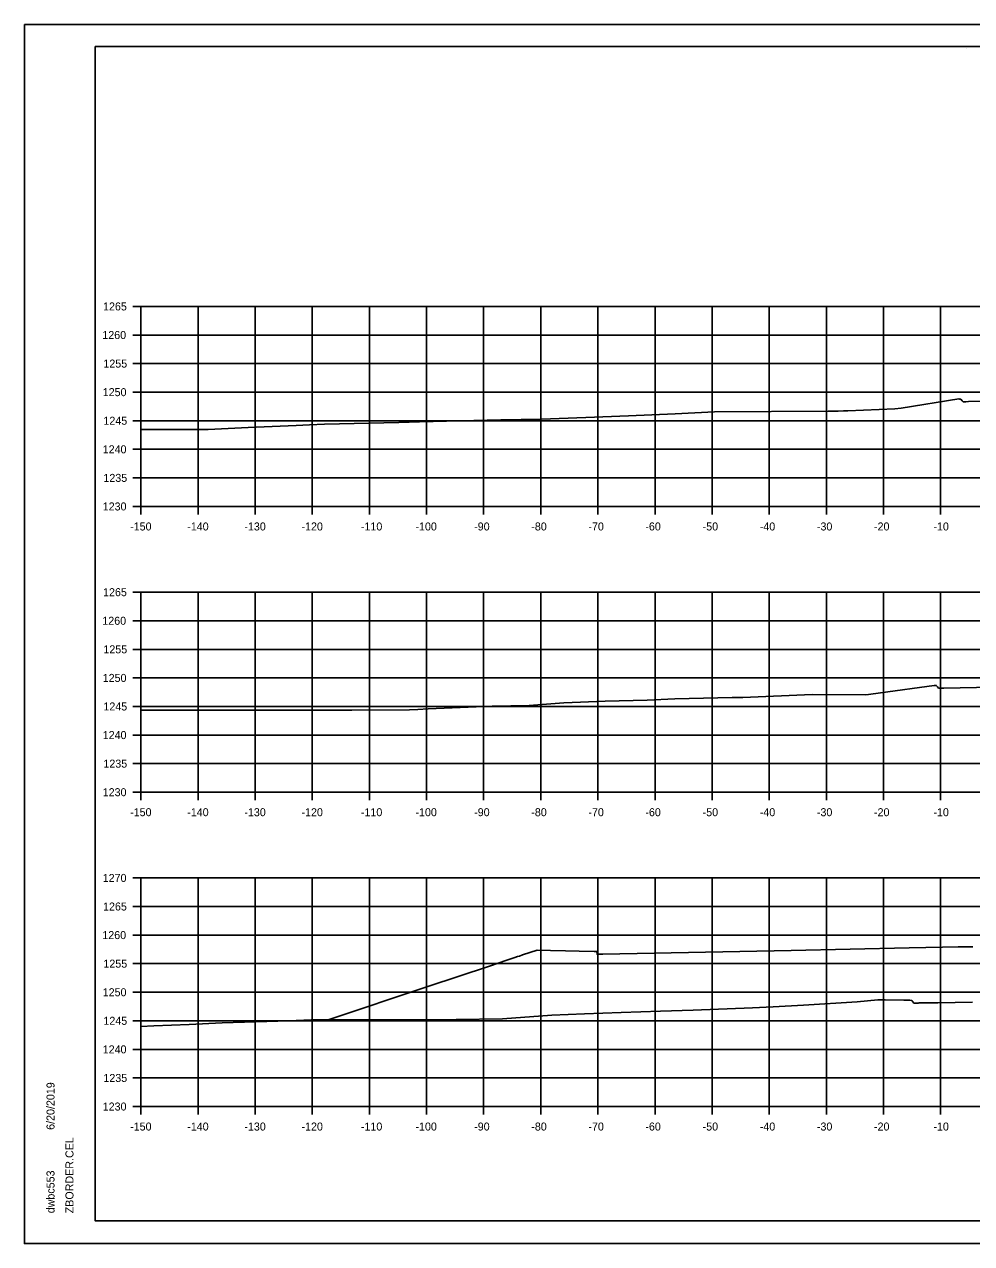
# Model space of a CAD drawing. Extents: x -70 to 701944, y -4 to 666871.
# Drawn here: x 669045.7 to 669211.5, y 663275.6 to 663488.9 of the extents above; entities that cross this region are included whole.
import ezdxf

# ---------------------------------------------------------------- set-up
doc = ezdxf.new("R2010")
doc.units = 0
for name, color, linetype in [('R_Axis', 7, 'Continuous'), ('R_Axis Annot', 7, 'Continuous'), ('R_Border', 7, 'Continuous'), ('R_Exist Surface', 7, 'Continuous'), ('R_Fin Surface', 7, 'Continuous'), ('R_Grid', 7, 'Continuous'), ('R_No Plot', 7, 'Continuous')]:
    doc.layers.add(name, color=color, linetype=linetype)

msp = doc.modelspace()

# ---------------------------------------------------------------- linework, layer by layer
at = {"layer": 'R_Axis'}
for p, q in [((669064.67, 663439.57), (669066.07, 663439.57)), ((669066.07, 663404.57), (669066.07, 663439.57)), ((669064.67, 663434.57), (669066.07, 663434.57)), ((669064.67, 663429.57), (669066.07, 663429.57)), ((669064.67, 663424.57), (669066.07, 663424.57)), ((669064.67, 663419.57), (669066.07, 663419.57)), ((669064.67, 663414.57), (669066.07, 663414.57)), ((669064.67, 663409.57), (669066.07, 663409.57)), ((669064.67, 663404.57), (669066.07, 663404.57)), ((669066.07, 663404.57), (669366.07, 663404.57)), ((669066.07, 663403.17), (669066.07, 663404.57)), ((669076.07, 663403.17), (669076.07, 663404.57)), ((669086.07, 663403.17), (669086.07, 663404.57)), ((669096.07, 663403.17), (669096.07, 663404.57)), ((669106.07, 663403.17), (669106.07, 663404.57)), ((669116.07, 663403.17), (669116.07, 663404.57)), ((669126.07, 663403.17), (669126.07, 663404.57)), ((669136.07, 663403.17), (669136.07, 663404.57)), ((669146.07, 663403.17), (669146.07, 663404.57)), ((669156.07, 663403.17), (669156.07, 663404.57)), ((669166.07, 663403.17), (669166.07, 663404.57)), ((669176.07, 663403.17), (669176.07, 663404.57)), ((669186.07, 663403.17), (669186.07, 663404.57)), ((669196.07, 663403.17), (669196.07, 663404.57)), ((669206.07, 663403.17), (669206.07, 663404.57)), ((669064.67, 663389.57), (669066.07, 663389.57)), ((669066.07, 663354.57), (669066.07, 663389.57)), ((669064.67, 663384.57), (669066.07, 663384.57)), ((669064.67, 663379.57), (669066.07, 663379.57)), ((669064.67, 663374.57), (669066.07, 663374.57)), ((669064.67, 663369.57), (669066.07, 663369.57)), ((669064.67, 663364.57), (669066.07, 663364.57)), ((669064.67, 663359.57), (669066.07, 663359.57)), ((669064.67, 663354.57), (669066.07, 663354.57)), ((669066.07, 663354.57), (669366.07, 663354.57)), ((669066.07, 663353.17), (669066.07, 663354.57)), ((669076.07, 663353.17), (669076.07, 663354.57)), ((669086.07, 663353.17), (669086.07, 663354.57)), ((669096.07, 663353.17), (669096.07, 663354.57)), ((669106.07, 663353.17), (669106.07, 663354.57)), ((669116.07, 663353.17), (669116.07, 663354.57)), ((669126.07, 663353.17), (669126.07, 663354.57)), ((669136.07, 663353.17), (669136.07, 663354.57)), ((669146.07, 663353.17), (669146.07, 663354.57)), ((669156.07, 663353.17), (669156.07, 663354.57)), ((669166.07, 663353.17), (669166.07, 663354.57)), ((669176.07, 663353.17), (669176.07, 663354.57)), ((669186.07, 663353.17), (669186.07, 663354.57)), ((669196.07, 663353.17), (669196.07, 663354.57)), ((669206.07, 663353.17), (669206.07, 663354.57)), ((669064.67, 663339.57), (669066.07, 663339.57)), ((669066.07, 663299.57), (669066.07, 663339.57)), ((669064.67, 663334.57), (669066.07, 663334.57)), ((669064.67, 663329.57), (669066.07, 663329.57)), ((669064.67, 663324.57), (669066.07, 663324.57)), ((669064.67, 663319.57), (669066.07, 663319.57)), ((669064.67, 663314.57), (669066.07, 663314.57)), ((669064.67, 663309.57), (669066.07, 663309.57)), ((669064.67, 663304.57), (669066.07, 663304.57)), ((669064.67, 663299.57), (669066.07, 663299.57)), ((669066.07, 663299.57), (669366.07, 663299.57)), ((669066.07, 663298.17), (669066.07, 663299.57)), ((669076.07, 663298.17), (669076.07, 663299.57)), ((669086.07, 663298.17), (669086.07, 663299.57)), ((669096.07, 663298.17), (669096.07, 663299.57)), ((669106.07, 663298.17), (669106.07, 663299.57)), ((669116.07, 663298.17), (669116.07, 663299.57)), ((669126.07, 663298.17), (669126.07, 663299.57)), ((669136.07, 663298.17), (669136.07, 663299.57)), ((669146.07, 663298.17), (669146.07, 663299.57)), ((669156.07, 663298.17), (669156.07, 663299.57)), ((669166.07, 663298.17), (669166.07, 663299.57)), ((669176.07, 663298.17), (669176.07, 663299.57)), ((669186.07, 663298.17), (669186.07, 663299.57)), ((669196.07, 663298.17), (669196.07, 663299.57)), ((669206.07, 663298.17), (669206.07, 663299.57))]:
    msp.add_line(p, q, dxfattribs=at)
at = {"layer": 'R_Border'}
for p, q in [((669058.07, 663485.03), (669374.25, 663485.03)), ((669058.07, 663279.57), (669058.07, 663485.03)), ((669210.59, 663484.77), (669210.59, 663484.77)), ((669210.59, 663484.77), (669210.59, 663484.77)), ((669058.07, 663279.57), (669058.07, 663279.57)), ((669374.25, 663279.57), (669058.07, 663279.57))]:
    msp.add_line(p, q, dxfattribs=at)
at = {"layer": 'R_Exist Surface'}
for points in [[(669066.07, 663418.05), (669072.4, 663418.02), (669073.81, 663418.02), (669077.82, 663418.02), (669084.86, 663418.37), (669093.24, 663418.73), (669095.6, 663418.84), (669098.22, 663418.96), (669111.2, 663419.29), (669114.84, 663419.37), (669129.07, 663419.73), (669136.19, 663419.84), (669143.95, 663420.13), (669151.44, 663420.43), (669159.58, 663420.76), (669166.48, 663421.14), (669186.39, 663421.23), (669188.11, 663421.24), (669189.09, 663421.28), (669189.84, 663421.28), (669198.03, 663421.63), (669199.16, 663421.79), (669209.26, 663423.38), (669209.46, 663423.37), (669209.6, 663423.36), (669209.86, 663423.08), (669210.04, 663422.88), (669210.49, 663422.89), (669210.95, 663422.91), (669215.63, 663423)], [(669066.07, 663368.95), (669076.13, 663368.91), (669080.62, 663368.92), (669088.94, 663368.9), (669097.95, 663368.93), (669103.02, 663368.93), (669113.1, 663368.98), (669114.53, 663369.04), (669116.33, 663369.13), (669127.58, 663369.64), (669134.04, 663369.77), (669140.11, 663370.19), (669147.34, 663370.48), (669154.71, 663370.7), (669159.56, 663370.89), (669169.58, 663371.15), (669171.47, 663371.17), (669183.61, 663371.69), (669192.87, 663371.63), (669193.42, 663371.66), (669195.53, 663371.96), (669204.95, 663373.27), (669205.13, 663373.27), (669205.3, 663373.25), (669205.53, 663372.99), (669205.72, 663372.76), (669206.32, 663372.78), (669206.64, 663372.79), (669220.89, 663373.07)], [(669066.07, 663313.58), (669068.33, 663313.7), (669074.54, 663313.92), (669080.29, 663314.2), (669090.03, 663314.5), (669091.94, 663314.59), (669095.85, 663314.74), (669108.84, 663314.74), (669113.55, 663314.76), (669121.27, 663314.8), (669129.39, 663314.94), (669138.03, 663315.58), (669143.72, 663315.78), (669150.15, 663316.01), (669157.03, 663316.23), (669162.74, 663316.42), (669173.13, 663316.86), (669176.76, 663317.02), (669182.04, 663317.28), (669191.47, 663317.88), (669195.08, 663318.25), (669196.36, 663318.22), (669199.64, 663318.19), (669200.66, 663318.17), (669200.67, 663318.17), (669200.68, 663318.17), (669201.01, 663318.15), (669201.23, 663317.88), (669201.41, 663317.65), (669202.17, 663317.68), (669202.28, 663317.69), (669205.56, 663317.74), (669211.68, 663317.83)]]:
    msp.add_lwpolyline(points, dxfattribs=at)
at = {"layer": 'R_Fin Surface'}
msp.add_lwpolyline([(669098.85, 663314.74), (669116.27, 663320.55), (669127.11, 663324.16), (669130.11, 663325.17), (669131.52, 663325.64), (669131.99, 663325.8), (669132.33, 663325.91), (669132.87, 663326.09), (669135.41, 663326.92), (669137.77, 663326.88), (669140.41, 663326.82), (669142.77, 663326.78), (669145.41, 663326.72), (669145.91, 663326.72), (669145.92, 663326.22), (669146.92, 663326.24), (669179.89, 663326.9), (669200.59, 663327.32), (669206.39, 663327.43), (669209.12, 663327.49), (669210.03, 663327.51), (669210.69, 663327.52), (669211.72, 663327.54)], dxfattribs=at)
at = {"layer": 'R_Grid'}
for p, q in [((669066.07, 663439.57), (669366.07, 663439.57)), ((669066.07, 663404.57), (669066.07, 663439.57)), ((669076.07, 663404.57), (669076.07, 663439.57)), ((669086.07, 663404.57), (669086.07, 663439.57)), ((669096.07, 663404.57), (669096.07, 663439.57)), ((669106.07, 663404.57), (669106.07, 663439.57)), ((669116.07, 663404.57), (669116.07, 663439.57)), ((669126.07, 663404.57), (669126.07, 663439.57)), ((669136.07, 663404.57), (669136.07, 663439.57)), ((669146.07, 663404.57), (669146.07, 663439.57)), ((669156.07, 663404.57), (669156.07, 663439.57)), ((669166.07, 663404.57), (669166.07, 663439.57)), ((669176.07, 663404.57), (669176.07, 663439.57)), ((669186.07, 663404.57), (669186.07, 663439.57)), ((669196.07, 663404.57), (669196.07, 663439.57)), ((669206.07, 663404.57), (669206.07, 663439.57)), ((669066.07, 663434.57), (669366.07, 663434.57)), ((669066.07, 663429.57), (669366.07, 663429.57)), ((669066.07, 663424.57), (669366.07, 663424.57)), ((669066.07, 663419.57), (669366.07, 663419.57)), ((669066.07, 663414.57), (669366.07, 663414.57)), ((669066.07, 663409.57), (669366.07, 663409.57)), ((669066.07, 663404.57), (669366.07, 663404.57)), ((669066.07, 663389.57), (669366.07, 663389.57)), ((669066.07, 663354.57), (669066.07, 663389.57)), ((669076.07, 663354.57), (669076.07, 663389.57)), ((669086.07, 663354.57), (669086.07, 663389.57)), ((669096.07, 663354.57), (669096.07, 663389.57)), ((669106.07, 663354.57), (669106.07, 663389.57)), ((669116.07, 663354.57), (669116.07, 663389.57)), ((669126.07, 663354.57), (669126.07, 663389.57)), ((669136.07, 663354.57), (669136.07, 663389.57)), ((669146.07, 663354.57), (669146.07, 663389.57)), ((669156.07, 663354.57), (669156.07, 663389.57)), ((669166.07, 663354.57), (669166.07, 663389.57)), ((669176.07, 663354.57), (669176.07, 663389.57)), ((669186.07, 663354.57), (669186.07, 663389.57)), ((669196.07, 663354.57), (669196.07, 663389.57)), ((669206.07, 663354.57), (669206.07, 663389.57)), ((669066.07, 663384.57), (669366.07, 663384.57)), ((669066.07, 663379.57), (669366.07, 663379.57)), ((669066.07, 663374.57), (669366.07, 663374.57)), ((669066.07, 663369.57), (669366.07, 663369.57)), ((669066.07, 663364.57), (669366.07, 663364.57)), ((669066.07, 663359.57), (669366.07, 663359.57)), ((669066.07, 663354.57), (669366.07, 663354.57)), ((669066.07, 663339.57), (669366.07, 663339.57)), ((669066.07, 663299.57), (669066.07, 663339.57)), ((669076.07, 663299.57), (669076.07, 663339.57)), ((669086.07, 663299.57), (669086.07, 663339.57)), ((669096.07, 663299.57), (669096.07, 663339.57)), ((669106.07, 663299.57), (669106.07, 663339.57)), ((669116.07, 663299.57), (669116.07, 663339.57)), ((669126.07, 663299.57), (669126.07, 663339.57)), ((669136.07, 663299.57), (669136.07, 663339.57)), ((669146.07, 663299.57), (669146.07, 663339.57)), ((669156.07, 663299.57), (669156.07, 663339.57)), ((669166.07, 663299.57), (669166.07, 663339.57)), ((669176.07, 663299.57), (669176.07, 663339.57)), ((669186.07, 663299.57), (669186.07, 663339.57)), ((669196.07, 663299.57), (669196.07, 663339.57)), ((669206.07, 663299.57), (669206.07, 663339.57)), ((669066.07, 663334.57), (669366.07, 663334.57)), ((669066.07, 663329.57), (669366.07, 663329.57)), ((669066.07, 663324.57), (669366.07, 663324.57)), ((669066.07, 663319.57), (669366.07, 663319.57)), ((669066.07, 663314.57), (669366.07, 663314.57)), ((669066.07, 663309.57), (669366.07, 663309.57)), ((669066.07, 663304.57), (669366.07, 663304.57)), ((669066.07, 663299.57), (669366.07, 663299.57))]:
    msp.add_line(p, q, dxfattribs=at)
at = {"layer": 'R_No Plot'}
for p, q in [((669045.67, 663488.92), (669379, 663488.92)), ((669045.67, 663275.59), (669379, 663275.59))]:
    msp.add_line(p, q, dxfattribs=at)
for points in [[(669045.66, 663488.92), (669379, 663488.92), (669379, 663275.58), (669045.66, 663275.58)], [(669291.99, 663485.03), (669291.99, 663475.15), (669327.72, 663475.15), (669327.72, 663472.23), (669350.92, 663472.23), (669350.92, 663447.89), (669374.25, 663447.89), (669374.25, 663279.57), (669058.07, 663279.57), (669058.07, 663485.03)]]:
    msp.add_lwpolyline(points, close=True, dxfattribs=at)

# ---------------------------------------------------------------- texts
at = {"layer": 'R_Axis Annot'}
for s, p in [('1265', (669059.44, 663438.87)), ('1260', (669059.31, 663433.87)), ('1255', (669059.5, 663428.87)), ('1250', (669059.38, 663423.87)), ('1245', (669059.5, 663418.87)), ('1240', (669059.38, 663413.87)), ('1235', (669059.5, 663408.87)), ('1230', (669059.38, 663403.87)), ('-150', (669064.18, 663400.37)), ('-140', (669074.18, 663400.37)), ('-130', (669084.18, 663400.37)), ('-120', (669094.18, 663400.37)), ('-110', (669104.58, 663400.37)), ('-100', (669114.13, 663400.37)), ('-90', (669124.41, 663400.37)), ('-80', (669134.41, 663400.37)), ('-70', (669144.41, 663400.37)), ('-60', (669154.38, 663400.37)), ('-50', (669164.41, 663400.37)), ('-40', (669174.41, 663400.37)), ('-30', (669184.41, 663400.37)), ('-20', (669194.41, 663400.37)), ('-10', (669204.81, 663400.37)), ('1265', (669059.44, 663388.87)), ('1260', (669059.31, 663383.87)), ('1255', (669059.5, 663378.87)), ('1250', (669059.38, 663373.87)), ('1245', (669059.5, 663368.87)), ('1240', (669059.38, 663363.87)), ('1235', (669059.5, 663358.87)), ('1230', (669059.38, 663353.87)), ('-150', (669064.18, 663350.37)), ('-140', (669074.18, 663350.37)), ('-130', (669084.18, 663350.37)), ('-120', (669094.18, 663350.37)), ('-110', (669104.58, 663350.37)), ('-100', (669114.13, 663350.37)), ('-90', (669124.41, 663350.37)), ('-80', (669134.41, 663350.37)), ('-70', (669144.41, 663350.37)), ('-60', (669154.38, 663350.37)), ('-50', (669164.41, 663350.37)), ('-40', (669174.41, 663350.37)), ('-30', (669184.41, 663350.37)), ('-20', (669194.41, 663350.37)), ('-10', (669204.81, 663350.37)), ('1270', (669059.38, 663338.87)), ('1265', (669059.44, 663333.87)), ('1260', (669059.31, 663328.87)), ('1255', (669059.5, 663323.87)), ('1250', (669059.38, 663318.87)), ('1245', (669059.5, 663313.87)), ('1240', (669059.38, 663308.87)), ('1235', (669059.5, 663303.87)), ('1230', (669059.38, 663298.87)), ('-150', (669064.18, 663295.37)), ('-140', (669074.18, 663295.37)), ('-130', (669084.18, 663295.37)), ('-120', (669094.18, 663295.37)), ('-110', (669104.58, 663295.37)), ('-100', (669114.13, 663295.37)), ('-90', (669124.41, 663295.37)), ('-80', (669134.41, 663295.37)), ('-70', (669144.41, 663295.37)), ('-60', (669154.38, 663295.37)), ('-50', (669164.41, 663295.37)), ('-40', (669174.41, 663295.37)), ('-30', (669184.41, 663295.37)), ('-20', (669194.41, 663295.37)), ('-10', (669204.81, 663295.37))]:
    msp.add_text(s, height=1.4, dxfattribs=at).set_placement(p)
at = {"layer": 'R_Border'}
for s, p in [('6/20/2019', (669050.94, 663295.49)), ('ZBORDER.CEL', (669054.26, 663280.89)), ('dwbc553', (669050.94, 663280.89))]:
    msp.add_text(s, height=1.4, rotation=90, dxfattribs=at).set_placement(p)

doc.saveas('drawing.dxf')
